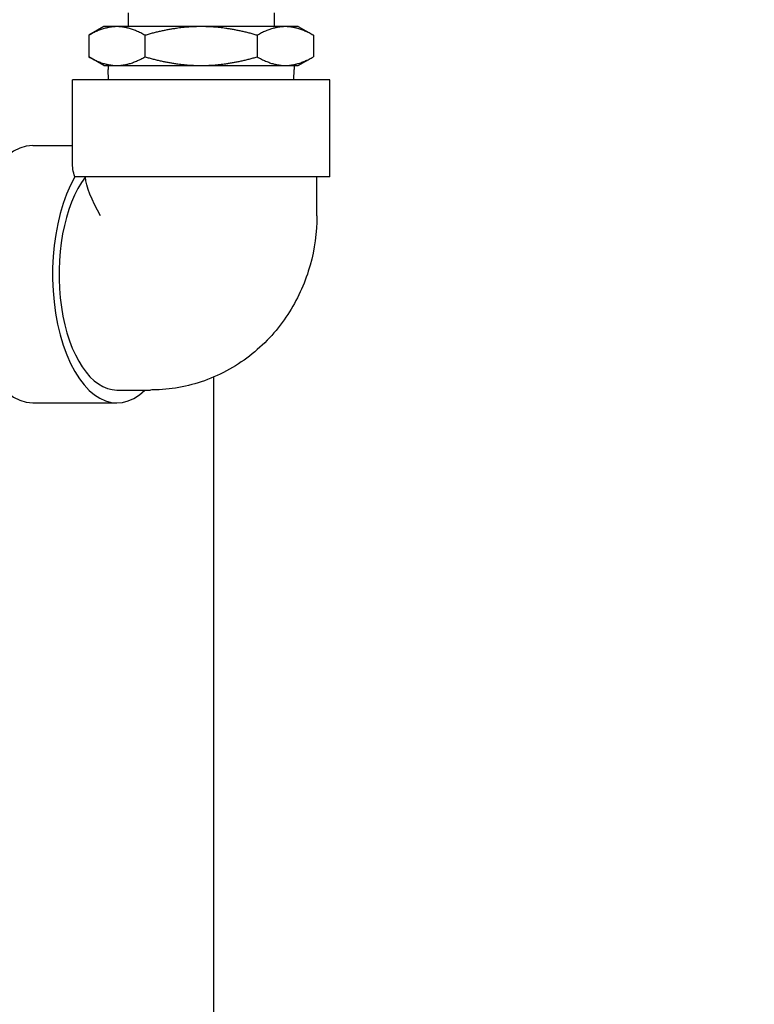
# Model space of a CAD drawing. Header units: inches. Extents: x 1 to 669, y 0 to 417.
# Tile 287 of 448: x 362 to 371, y 238 to 251. Entities that reach past the tile are written whole.
import ezdxf

# ---------------------------------------------------------------- set-up
doc = ezdxf.new("R2010")
doc.units = ezdxf.units.IN
doc.header["$LTSCALE"] = 12
doc.header["$MEASUREMENT"] = 0
doc.header["$PDMODE"] = 1
doc.layers.get('0').update_dxf_attribs({"linetype": 'CONTINUOUS'})
doc.layers.get('Defpoints').update_dxf_attribs({"linetype": 'CONTINUOUS'})
doc.layers.add('D', color=2, linetype='CONTINUOUS')
doc.layers.add('Q', color=4, linetype='CONTINUOUS')
doc.styles.get("Standard").update_dxf_attribs({"font": 'SIMPLEX.SHX', "width": 0.875})
doc.dimstyles.new('STANDARD$0', dxfattribs={"dimscale": 32, "dimtxt": 0.09375, "dimasz": 0.0625, "dimexe": 0.03125, "dimexo": 0.03125, "dimgap": 0.03125, "dimtad": 1, "dimtih": 1, "dimtoh": 1, "dimdec": 4, "dimzin": 12, "dimdsep": 46, "dimlunit": 5, "dimtxsty": 'Standard', "dimcen": -0.03125, "dimclrd": 256, "dimclre": 256, "dimclrt": 256, "dimadec": 0, "dimazin": 0, "dimtfac": 0.875, "dimtdec": 4, "dimtofl": 0, "dimtmove": 0, "dimatfit": 3, "dimfxl": 1, "dimtolj": 1, "dimtzin": 12, "dimlwd": 13, "dimlwe": 13, "dimarcsym": 0})

# ---------------------------------------------------------------- blocks, each defined once
blk = doc.blocks.new('*D32')
at = {"layer": 'D', "lineweight": 13, "transparency": 16777216}
for p, q in [((378.509, 262.996), (415.075, 262.996)), ((414.075, 260.996), (414.075, 218.371)), ((414.075, 167.621), (414.075, 210.246)), ((370.131, 165.621), (415.075, 165.621))]:
    blk.add_line(p, q, dxfattribs=at)
at = {"layer": 'D', "transparency": 16777216}
for points in [[(413.742, 260.996), (414.408, 260.996), (414.075, 262.996)], [(413.742, 167.621), (414.408, 167.621), (414.075, 165.621)]]:
    blk.add_solid(points, dxfattribs=at)
at = {"layer": 'Defpoints', "color": 0, "transparency": 16777216}
for p in [(377.509, 262.996), (369.131, 165.621), (414.075, 165.621)]:
    blk.add_point(p, dxfattribs=at)
at = {"layer": 'D', "transparency": 16777216, "insert": (414.075, 214.308), "char_height": 3, "attachment_point": 5}
blk.add_mtext('\\A1;97{\\H0.875x;\\S1/2;}{}{\\C2;%%p1}', dxfattribs=at)
blk = doc.blocks.new('*D70')
at = {"layer": 'D', "lineweight": 13, "transparency": 16777216}
for p, q in [((327.545, 287.004), (425.205, 287.004)), ((424.205, 285.004), (424.205, 231.372)), ((424.205, 167.621), (424.205, 223.247)), ((370.131, 165.621), (425.205, 165.621))]:
    blk.add_line(p, q, dxfattribs=at)
at = {"layer": 'D', "transparency": 16777216}
for points in [[(423.871, 285.004), (424.538, 285.004), (424.205, 287.004)], [(423.871, 167.621), (424.538, 167.621), (424.205, 165.621)]]:
    blk.add_solid(points, dxfattribs=at)
at = {"layer": 'Defpoints', "color": 0, "transparency": 16777216}
for p in [(326.545, 287.004), (369.131, 165.621), (424.205, 165.621)]:
    blk.add_point(p, dxfattribs=at)
at = {"layer": 'D', "transparency": 16777216, "insert": (424.205, 227.309), "char_height": 3, "attachment_point": 5}
blk.add_mtext('\\A1;121{\\H0.875x;\\S1/2;}{}{\\C2;%%p1}', dxfattribs=at)

msp = doc.modelspace()

# ---------------------------------------------------------------- linework, layer by layer
at = {"extrusion": (-1, 4.93038e-32, -2.22045e-16)}
msp.add_line((364.38401, 237.62097), (364.38401, 246.29871), dxfattribs=at)
at = {"layer": 'Q', "extrusion": (-1, 4.93038e-32, -2.22045e-16)}
for p, q in [((363.28343, 250.98217), (363.28343, 250.80407)), ((365.15843, 250.98217), (365.15843, 250.80407)), ((362.97093, 250.80407), (362.77755, 250.69243)), ((362.77755, 250.69243), (362.77755, 250.41572)), ((365.47093, 250.80407), (362.97093, 250.80407)), ((363.49924, 250.69243), (363.49924, 250.41572)), ((364.94262, 250.69243), (364.94262, 250.41572)), ((365.47093, 250.80407), (365.6643, 250.69243)), ((365.6643, 250.69243), (365.6643, 250.41572)), ((362.97093, 250.30407), (362.77755, 250.41572)), ((362.97093, 250.30407), (365.47093, 250.30407)), ((363.0258, 250.30407), (363.0258, 250.25073)), ((365.41606, 250.30407), (365.41606, 250.25073)), ((365.47093, 250.30407), (365.6643, 250.41572)), ((363.02985, 250.12097), (363.0258, 250.25073)), ((365.412, 250.12097), (365.41606, 250.25073)), ((365.87593, 250.12097), (362.56593, 250.12097)), ((362.56593, 249.05424), (362.56593, 250.12097)), ((365.87593, 248.87097), (365.87593, 250.12097)), ((362.05586, 249.27597), (362.56593, 249.27597)), ((365.87593, 248.87097), (362.59606, 248.87097)), ((365.71043, 248.37097), (365.71043, 248.87097)), ((363.1384, 246.13147), (363.57141, 246.13147)), ((362.05586, 245.96597), (363.1384, 245.96597))]:
    msp.add_line(p, q, dxfattribs=at)
at = {"layer": 'Q'}
for centre, major_axis, start_param, end_param in [((362.05586, 247.62097), (0, 1.655), 0, 3.14159265), ((363.1384, 247.62097), (0, -1.655), -2.42688825, 0.45102681), ((363.1384, 247.62097), (0, -1.4895), -2.56662113, 0)]:
    msp.add_ellipse(centre, major_axis=major_axis, ratio=0.5, start_param=start_param, end_param=end_param, dxfattribs=at)
at = {"layer": 'Q', "extrusion": (2.22045e-16, 2.21867e-31, -1)}
msp.add_ellipse((364.22093, 247.62097), major_axis=(1.59861, -1.59861), ratio=0.26794919, start_param=2.68868764, end_param=2.87979327, dxfattribs=at)
at = {"layer": 'Q', "extrusion": (2.22045e-16, 0, -1)}
msp.add_ellipse((364.22093, 247.62097), major_axis=(1.43875, -1.43875), ratio=0.26794919, start_param=2.36026924, end_param=2.82842052, dxfattribs=at)
at = {"layer": 'Q'}
for points, weights in [([(363.1384, 250.80407), (362.97093, 250.80407), (362.77755, 250.69243)], [1, 1.05655970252, 1.03617034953]), ([(363.49924, 250.69243), (363.30586, 250.80407), (363.1384, 250.80407)], [1.03617034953, 1.05655970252, 1]), ([(364.22093, 250.80407), (363.88599, 250.80407), (363.49924, 250.69243)], [1, 1.05655970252, 1.03617034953]), ([(364.94262, 250.69243), (364.55586, 250.80407), (364.22093, 250.80407)], [1.03617034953, 1.05655970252, 1]), ([(365.30346, 250.80407), (365.13599, 250.80407), (364.94262, 250.69243)], [1, 1.05655970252, 1.03617034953]), ([(365.6643, 250.69243), (365.47093, 250.80407), (365.30346, 250.80407)], [1.03617034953, 1.05655970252, 1]), ([(362.77755, 250.41572), (362.97093, 250.30407), (363.1384, 250.30407)], [1.03617034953, 1.05655970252, 1]), ([(363.1384, 250.30407), (363.30586, 250.30407), (363.49924, 250.41572)], [1, 1.05655970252, 1.03617034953]), ([(363.49924, 250.41572), (363.88599, 250.30407), (364.22093, 250.30407)], [1.03617034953, 1.05655970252, 1]), ([(364.22093, 250.30407), (364.55586, 250.30407), (364.94262, 250.41572)], [1, 1.05655970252, 1.03617034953]), ([(364.94262, 250.41572), (365.13599, 250.30407), (365.30346, 250.30407)], [1.03617034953, 1.05655970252, 1]), ([(365.30346, 250.30407), (365.47093, 250.30407), (365.6643, 250.41572)], [1, 1.05655970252, 1.03617034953])]:
    msp.add_rational_spline(points, weights, degree=2, dxfattribs=at)
msp.add_open_spline([(365.71043, 248.37097), (365.71043, 248.15735), (365.68146, 247.94366), (365.56445, 247.52784), (365.47631, 247.32557), (365.23887, 246.94821), (365.08927, 246.77307), (364.73353, 246.47462), (364.52763, 246.35117), (364.09242, 246.18614), (363.86601, 246.13992), (363.61557, 246.13183), (363.59349, 246.13147), (363.57141, 246.13147)], degree=3, knots=[1.57079633, 1.57079633, 1.57079633, 1.57079633, 1.88495559, 1.88495559, 2.19911486, 2.19911486, 2.51327412, 2.51327412, 2.82430162, 2.82430162, 3.11363262, 3.11363262, 3.14159265, 3.14159265, 3.14159265, 3.14159265], dxfattribs=at)

# ---------------------------------------------------------------- dimensions: what is measured, and where the dimension line sits
at = {"layer": 'D'}
dim = msp.add_linear_dim(base=(424.20482, 165.62097), p1=(326.54465, 287.0038), p2=(369.1312, 165.62097), angle=90, text='<>{}{\\C2;%%p1}', dimstyle='STANDARD$0', override={"dimdec": 1, "dimtp": 1, "dimtm": 1, "dimarcsym": 1}, dxfattribs=at)
dim.commit()
dim.dimension.update_dxf_attribs({"geometry": '*D70', "text_midpoint": (424.20482, 227.30911), "dimtype": 160})
dim = msp.add_linear_dim(base=(414.07513, 165.62097), p1=(377.50901, 262.99597), p2=(369.1312, 165.62097), angle=90, text='<>{}{\\C2;%%p1}', dimstyle='STANDARD$0', override={"dimdec": 1, "dimtp": 1, "dimtm": 1, "dimtdec": 4, "dimtzin": 12, "dimarcsym": 1}, dxfattribs=at)
dim.commit()
dim.dimension.update_dxf_attribs({"geometry": '*D32', "text_midpoint": (414.07513, 214.30847)})

doc.saveas('drawing.dxf')
